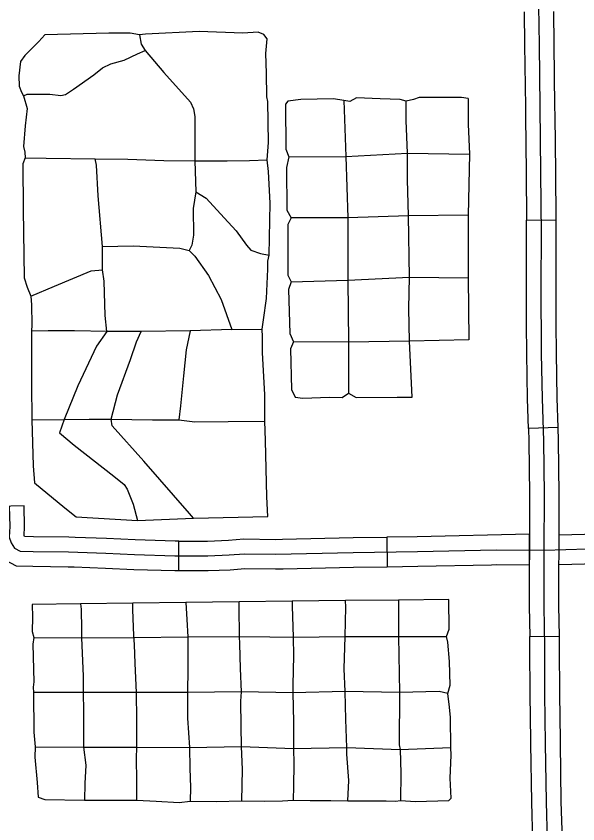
# Model space of a CAD drawing. Extents: x 1127717 to 1741049, y 2026793 to 2244711.
# Drawn here: x 1341007 to 1343854, y 2095724 to 2099821 of the extents above; entities that cross this region are included whole.
import ezdxf

# ---------------------------------------------------------------- set-up
doc = ezdxf.new("R2010")
doc.units = 0
doc.layers.add('31', color=7, linetype='Continuous')
doc.layers.add('35', color=7, linetype='Continuous')

msp = doc.modelspace()

# ---------------------------------------------------------------- linework, layer by layer
at = {"layer": '31'}
for p, q in [((1343594, 2098786.5), (1343744, 2098787.7)), ((1343754.5, 2097733.7), (1343604.6, 2097728.9)), ((1343754.5, 2097733.7), (1343754.5, 2097733.7)), ((1341047.5, 2097336.4), (1340897.6, 2097333.2)), ((1342886.1, 2097178.1), (1342888.2, 2097028.1)), ((1343608.6, 2097037.6), (1343609.5, 2097192.7)), ((1341831.7, 2097008.3), (1341831.7, 2097158.3)), ((1343610.9, 2096674.1), (1343760.9, 2096676.6))]:
    msp.add_line(p, q, dxfattribs=at)
for points in [[(1343582.1, 2099842.1), (1343584.3, 2099674.7), (1343588.6, 2099360.6), (1343589.1, 2099314.3)], [(1343701.4, 2095640.3), (1343695.4, 2095835.1), (1343691.1, 2096132.3), (1343687.7, 2096381.2), (1343686.8, 2096618.1), (1343683.4, 2096828.4), (1343683.4, 2097011.2), (1343684.2, 2097112.1), (1343685.1, 2097393.6), (1343681.6, 2097666.8), (1343674.8, 2097881.3), (1343670.5, 2098109.9), (1343668.8, 2098456.6), (1343669.6, 2098713.3), (1343667.1, 2099028.3), (1343663.6, 2099361.5), (1343659.3, 2099675.7), (1343656.7, 2099871.5)], [(1343739.1, 2099315.9), (1343738.6, 2099362.4), (1343734.3, 2099676.7), (1343732.1, 2099844)], [(1343589.1, 2099314.3), (1343592.1, 2099027.6), (1343594, 2098786.5)], [(1343744, 2098787.7), (1343742, 2099029), (1343739.1, 2099315.9)], [(1343594.8, 2098258.8), (1343593.8, 2098456.6), (1343594.6, 2098713.1), (1343594, 2098786.5)], [(1343744.7, 2098259.5), (1343743.8, 2098456.7), (1343744.6, 2098713.5), (1343744, 2098787.7)], [(1343604.6, 2097728.9), (1343599.8, 2097879.4), (1343595.5, 2098109), (1343594.8, 2098258.8)], [(1343754.5, 2097733.7), (1343749.8, 2097883.2), (1343745.5, 2098110.8), (1343744.7, 2098259.5)], [(1343604.6, 2097728.9), (1343606.7, 2097665.1), (1343610.1, 2097393.2), (1343609.5, 2097203.5)], [(1343759.5, 2097203.1), (1343760.1, 2097393.9), (1343756.6, 2097668.4), (1343754.5, 2097733.7)], [(1340897.6, 2097333.2), (1340899.7, 2097232.7), (1340897.1, 2097167.5), (1340912.8, 2097116.4), (1340946.7, 2097065.5), (1341007.1, 2097033), (1341091.1, 2097030.2), (1341270.4, 2097028), (1341301.4, 2097026.9)], [(1340972.5, 2097334.8), (1340974.7, 2097232), (1340972.5, 2097177.3), (1340981.3, 2097148.9), (1340998.8, 2097122.7), (1341027.2, 2097107.3), (1341092.8, 2097105.2), (1341272.1, 2097103), (1341462.3, 2097096.4), (1341606.7, 2097089.8), (1341812.2, 2097083.3), (1341978.4, 2097083.3), (1342087.7, 2097087.7), (1342164.2, 2097094.2), (1342321.7, 2097092), (1342716.1, 2097100.8), (1343041.9, 2097105.2), (1343439.9, 2097113.9), (1343684.2, 2097112.1)], [(1341306.6, 2097176.8), (1341273.9, 2097177.9), (1341094.5, 2097180.1), (1341049.7, 2097181.6), (1341048, 2097187.1), (1341049.8, 2097231.3), (1341047.5, 2097336.4)], [(1341831.7, 2097158.3), (1341813.4, 2097158.3), (1341609.6, 2097164.8), (1341465.3, 2097171.3), (1341306.6, 2097176.8)], [(1342357.6, 2097167.8), (1342714.8, 2097175.8), (1342886.1, 2097178.1)], [(1343609.5, 2097192.7), (1343040.6, 2097180.2), (1342886.1, 2097178.1)], [(1343609.5, 2097203.5), (1343609.2, 2097112.5), (1343608.4, 2097011.5), (1343608.4, 2096827.8), (1343610.9, 2096674.1)], [(1343760.9, 2096676.6), (1343758.4, 2096829), (1343758.4, 2097010.9), (1343759.2, 2097111.6), (1343759.5, 2097203.1)], [(1343759.5, 2097190), (1344210.1, 2097201.7)], [(1341831.7, 2097158.3), (1341976.9, 2097158.3), (1342083, 2097162.5), (1342161.5, 2097169.3), (1342321.4, 2097167), (1342357.6, 2097167.8)], [(1343684.2, 2097112.1), (1343903.4, 2097118.7)], [(1343758.6, 2097039.9), (1344214, 2097051.8)], [(1341301.4, 2097026.9), (1341459.3, 2097021.5), (1341603.8, 2097014.9), (1341811, 2097008.3), (1341831.7, 2097008.3)], [(1341831.7, 2097008.3), (1341979.9, 2097008.3), (1342092.4, 2097012.8), (1342166.9, 2097019.2), (1342322, 2097017), (1342360.9, 2097017.9)], [(1342360.9, 2097017.9), (1342717.5, 2097025.8), (1342888.2, 2097028.1)], [(1342888.2, 2097028.1), (1343043.3, 2097030.2), (1343416.7, 2097038.4)], [(1343416.7, 2097038.4), (1343440.4, 2097038.9), (1343608.6, 2097037.6)], [(1343615.9, 2096146.3), (1343612.7, 2096380.5), (1343611.8, 2096617.4), (1343610.9, 2096674.1)], [(1343765.9, 2096148.4), (1343762.7, 2096381.8), (1343761.8, 2096618.9), (1343760.9, 2096676.6)], [(1343627, 2095617.6), (1343626.4, 2095638.2), (1343620.4, 2095833.4), (1343616.1, 2096131.2), (1343615.9, 2096146.3)], [(1343776.9, 2095621.4), (1343776.4, 2095642.4), (1343770.4, 2095836.8), (1343766.1, 2096133.3), (1343765.9, 2096148.4)]]:
    msp.add_lwpolyline(points, dxfattribs=at)
at = {"layer": '35'}
for points in [[(1342234.2, 2099739), (1342155.5, 2099734.6), (1341934.7, 2099743.4), (1341663.5, 2099730.3), (1341632.9, 2099725.9), (1341584.8, 2099734.6), (1341477.7, 2099734.6), (1341151.9, 2099725.9), (1341121.3, 2099693.1), (1341051.3, 2099620.9), (1341029.4, 2099590.3), (1341020.7, 2099518.1), (1341022.9, 2099465.6), (1341033.8, 2099435), (1341044.7, 2099417.5), (1341062.2, 2099351.8), (1341053.5, 2099264.3), (1341044.7, 2099159.3), (1341051.3, 2099130.9), (1341053.5, 2099102.5), (1341040.4, 2099071.9), (1341042.5, 2098840), (1341046.9, 2098494.4), (1341062.2, 2098446.3), (1341081.9, 2098400.3), (1341084.1, 2098356.6), (1341086.3, 2098255.9), (1341084.1, 2098223.1), (1341084.1, 2097952.9), (1341086.3, 2097773.6), (1341092.8, 2097539.5), (1341099.4, 2097454.2), (1341254.6, 2097327.5), (1341311, 2097281.5)], [(1341632.9, 2099725.9), (1341641.6, 2099679.4), (1341661.3, 2099646.6), (1341755.3, 2099535.1), (1341890.9, 2099384.1), (1341906.2, 2099351.3), (1341912.8, 2099311.9), (1341912.8, 2099246.3), (1341912.8, 2099086.6), (1341917.2, 2098929.2), (1341904, 2098846), (1341906.2, 2098710.4), (1341897.5, 2098660.1), (1341884.4, 2098631.7)], [(1342273.6, 2099631.3), (1342280.1, 2099705.7), (1342262.6, 2099727.6), (1342234.2, 2099739)], [(1341044.7, 2099417.5), (1341062.2, 2099425.7), (1341178.1, 2099425.7), (1341232.8, 2099419.1), (1341256.8, 2099423.5), (1341298.4, 2099449.8), (1341401.1, 2099524.1), (1341444.9, 2099559.1), (1341486.4, 2099578.8), (1341554.2, 2099598.5), (1341622, 2099629.1), (1341661.3, 2099646.6)], [(1342283.6, 2097282.7), (1342278, 2097382.2), (1342271.4, 2097668.8), (1342267, 2097767.2), (1342267, 2097900.6), (1342256.1, 2098115), (1342256.1, 2098193.7), (1342253.9, 2098233.1), (1342260.5, 2098281.2), (1342275.8, 2098388.4), (1342282.3, 2098537.1), (1342282.3, 2098578.7), (1342288.9, 2098609.3), (1342295.4, 2098873.1), (1342286.7, 2099032.8), (1342280.1, 2099091.9), (1342286.7, 2099179.4), (1342282.3, 2099387.2), (1342277.9, 2099411.2), (1342275.8, 2099531.6), (1342273.6, 2099631.3)], [(1343299.2, 2099403.4), (1343265.4, 2099408.6), (1343070.6, 2099408.6), (1343049.8, 2099408.6), (1343021.3, 2099398.2), (1342984.9, 2099390.4), (1342953.7, 2099398.2), (1342852.4, 2099400.8), (1342732.9, 2099406), (1342699.2, 2099387.8), (1342668, 2099393), (1342616, 2099400.8), (1342449.8, 2099398.2), (1342384.9, 2099390.4), (1342371.9, 2099374.8), (1342374.5, 2099146.2), (1342390, 2099107.2), (1342377.1, 2099052.6), (1342379.7, 2098836.9), (1342400.4, 2098798), (1342384.9, 2098764.2), (1342384.9, 2098506.9), (1342400.4, 2098473.2), (1342387.5, 2098434.2), (1342395.2, 2098210.7), (1342413.4, 2098169.1), (1342397.8, 2098132.7), (1342403, 2097927.5), (1342421.2, 2097888.5), (1342460.2, 2097883.3), (1342595.3, 2097888.5), (1342660.2, 2097885.9), (1342691.4, 2097909.3), (1342730.3, 2097885.9), (1342938.1, 2097888.5), (1343014.6, 2097888.5)], [(1342668, 2099393), (1342678.4, 2099109.8), (1342688.8, 2098798), (1342688.8, 2098480.9), (1342691.4, 2098166.5), (1342691.4, 2097992.4), (1342691.4, 2097909.3)], [(1343014.6, 2097888.5), (1343000.5, 2098171.7), (1342997.9, 2098338), (1343000.5, 2098496.5), (1342995.3, 2098808.4), (1342990.1, 2098992.9), (1342990.1, 2099125.4), (1342984.9, 2099291.7), (1342984.9, 2099390.4)], [(1343299.2, 2099403.4), (1343299.2, 2099273.5), (1343304.4, 2099120.2), (1343299.2, 2098811), (1343299.2, 2098493.9), (1343301.8, 2098179.5)], [(1341053.5, 2099102.5), (1341158.4, 2099099.8), (1341407.7, 2099097.6), (1341573.9, 2099095.4), (1341755.3, 2099088.8), (1341912.8, 2099086.6), (1342076.8, 2099086.6), (1342190.5, 2099088.8), (1342280.1, 2099091.9)], [(1342390, 2099107.2), (1342678.4, 2099109.8), (1342990.1, 2099125.4), (1343304.4, 2099120.2)], [(1341444.9, 2098533.9), (1341444.9, 2098652.1), (1341423, 2098910.2), (1341414.2, 2099065.5), (1341407.7, 2099097.6)], [(1341917.2, 2098929.2), (1341969.6, 2098898.5), (1342061.5, 2098797.9), (1342122.7, 2098732.3), (1342175.2, 2098660.1), (1342197, 2098633.9), (1342245.1, 2098616.4), (1342288.9, 2098609.3)], [(1343299.2, 2098811), (1342995.3, 2098808.4), (1342688.8, 2098798), (1342400.4, 2098798)], [(1341444.9, 2098652.1), (1341600.1, 2098656.4), (1341836.3, 2098643.3), (1341884.4, 2098631.7), (1341912.8, 2098603.9), (1341982.8, 2098505.5), (1342046.2, 2098383), (1342100.8, 2098232.1)], [(1341081.9, 2098400.3), (1341202.1, 2098450.8), (1341388, 2098529.6), (1341444.9, 2098533.9)], [(1341466.7, 2098221.1), (1341458, 2098302.1), (1341453.6, 2098477.1), (1341444.9, 2098533.9)], [(1342400.4, 2098473.2), (1342688.8, 2098480.9), (1343000.5, 2098496.5), (1343299.2, 2098493.9)], [(1341466.7, 2098221.1), (1341302.7, 2098224.3), (1341169.3, 2098224.3), (1341084.1, 2098223.1)], [(1341466.7, 2098221.1), (1341414.2, 2098146.8), (1341320.2, 2097946.4), (1341250.2, 2097775.8), (1341226.2, 2097708), (1341300.5, 2097644.5), (1341501.7, 2097487), (1341554.2, 2097445.5), (1341569.5, 2097421.4), (1341600.1, 2097344.9), (1341622.2, 2097263.1)], [(1342100.8, 2098232.1), (1341888.7, 2098225.5), (1341641.6, 2098221.1), (1341466.7, 2098221.1)], [(1341906.7, 2097274.4), (1341886.5, 2097299), (1341654.8, 2097563.7), (1341493, 2097743.1), (1341488.6, 2097775.9), (1341521.4, 2097900.5), (1341587, 2098079.9), (1341617.6, 2098169.6), (1341641.6, 2098221.1)], [(1341888.7, 2098225.5), (1341869, 2098128), (1341855.9, 2097996.8), (1341840.6, 2097843.7), (1341831.9, 2097773.7)], [(1342100.8, 2098232.1), (1342253.9, 2098233.1)], [(1343301.8, 2098179.5), (1343000.5, 2098171.7), (1342691.4, 2098166.5), (1342413.4, 2098169.1)], [(1341086.3, 2097773.6), (1341250.2, 2097775.8), (1341377.1, 2097775.9), (1341488.6, 2097775.9), (1341698.5, 2097773.7), (1341831.9, 2097773.7), (1341912.8, 2097762.7), (1342081.1, 2097764.9), (1342267, 2097767.2)], [(1341311, 2097281.5), (1341622.2, 2097263.1), (1341906.7, 2097274.4), (1342283.6, 2097282.7)], [(1341088.6, 2096837.3), (1341089.5, 2096772.6), (1341087.6, 2096700.1), (1341096.7, 2096669.3), (1341091.3, 2096634.8), (1341096.7, 2096444.4), (1341093.1, 2096417.1), (1341094.9, 2096389.9), (1341096.7, 2096188.6), (1341104, 2096114.2), (1341102.1, 2096061.6), (1341113, 2095932.9), (1341118.5, 2095858.5), (1341152.9, 2095847.6), (1341354.2, 2095844), (1341618.9, 2095844), (1341716.8, 2095838.6), (1341832.8, 2095833.1), (1341889, 2095838.6), (1342021.4, 2095836.7), (1342151.9, 2095840.4), (1342268, 2095838.6), (1342356.8, 2095840.4), (1342411.2, 2095844), (1342498.2, 2095842.2), (1342601.6, 2095842.2), (1342688.6, 2095840.4), (1342786.5, 2095840.4), (1342882.6, 2095840.4), (1342929.7, 2095838.6), (1342955.1, 2095842.2), (1343031.3, 2095836.7), (1343199.9, 2095842.2), (1343212.6, 2095854.9), (1343207.1, 2095956.4), (1343212.6, 2096072.5), (1343210.8, 2096110.6), (1343208.9, 2096263), (1343203.5, 2096315.6), (1343196.2, 2096384.5), (1343207.1, 2096428), (1343203.5, 2096547.7), (1343196.2, 2096645.7), (1343189, 2096674.7), (1343201.7, 2096711), (1343199.9, 2096862.3)], [(1343199.9, 2096862.3), (1342944.8, 2096859.3), (1342676.9, 2096856.1), (1342405.7, 2096852.9), (1342136.9, 2096849.7), (1341866.6, 2096846.5), (1341598.9, 2096843.3), (1341333.7, 2096840.2), (1341088.6, 2096837.3)], [(1341866.6, 2096846.5), (1341872.7, 2096759.9), (1341878.1, 2096672.9), (1341878.1, 2096509.6), (1341876.3, 2096389.9), (1341876.3, 2096259.3), (1341885.4, 2096110.6), (1341887.2, 2096007.2), (1341890.8, 2095907.5), (1341889, 2095838.6)], [(1342151.9, 2095840.4), (1342153.7, 2096000), (1342150.1, 2096116.1), (1342148.3, 2096219.4), (1342146.5, 2096346.4), (1342150.1, 2096393.6), (1342144.7, 2096511.5), (1342141, 2096636.6), (1342139.2, 2096674.7), (1342137.4, 2096823.4), (1342136.9, 2096849.7)], [(1342405.7, 2096852.9), (1342405.7, 2096828.9), (1342411.2, 2096671.1), (1342413, 2096576.8), (1342409.4, 2096429.8), (1342409.4, 2096388.1), (1342413, 2096241.2), (1342413, 2096143.3), (1342413, 2096107), (1342414.8, 2096029), (1342413, 2095914.7), (1342411.2, 2095844)], [(1342688.6, 2095840.4), (1342694, 2095943.8), (1342683.1, 2096078), (1342683.1, 2096110.6), (1342677.7, 2096253.9), (1342674.1, 2096395.4), (1342670.5, 2096509.6), (1342674.1, 2096674.7), (1342677.7, 2096823.4), (1342676.9, 2096856.1)], [(1342944.8, 2096859.3), (1342946, 2096674.7), (1342949.7, 2096389.9), (1342947.9, 2096125.1), (1342953.3, 2096101.6), (1342956.9, 2095981.8), (1342955.1, 2095842.2)], [(1341333.7, 2096840.2), (1341336, 2096812.5), (1341337.8, 2096709.2), (1341337.8, 2096667.4), (1341343.3, 2096551.4), (1341346.9, 2096473.4), (1341346.9, 2096389.9), (1341348.7, 2096295.6), (1341348.7, 2096159.6), (1341348.7, 2096112.4), (1341359.6, 2096021.7), (1341356, 2095929.2), (1341354.2, 2095844)], [(1341618.9, 2095844), (1341618.9, 2095943.8), (1341617.1, 2096056.2), (1341618.9, 2096112.4), (1341618.9, 2096252.1), (1341617.1, 2096389.9), (1341609.8, 2096536.9), (1341606.2, 2096633), (1341604.4, 2096680.1), (1341598.9, 2096808.9), (1341598.9, 2096843.3)], [(1341096.7, 2096669.3), (1341337.8, 2096667.4), (1341604.8, 2096669.1), (1341878.1, 2096672.9), (1342139.2, 2096674.7), (1342293.3, 2096672.9), (1342411.2, 2096671.1), (1342674.1, 2096674.7), (1342831.8, 2096674.7), (1342946, 2096674.7), (1343189, 2096674.7)], [(1343196.2, 2096384.5), (1343150.9, 2096395.4), (1342949.7, 2096389.9), (1342674.1, 2096395.4), (1342409.4, 2096388.1), (1342150.1, 2096393.6), (1341876.3, 2096389.9), (1341617.1, 2096389.9), (1341346.9, 2096389.9), (1341094.9, 2096389.9)], [(1341104, 2096114.2), (1341348.7, 2096112.4), (1341618.9, 2096112.4), (1341885.4, 2096110.6), (1342150.1, 2096116.1), (1342413, 2096107), (1342683.1, 2096110.6), (1342953.3, 2096101.6), (1343210.8, 2096110.6)]]:
    msp.add_lwpolyline(points, dxfattribs=at)

doc.saveas('drawing.dxf')
